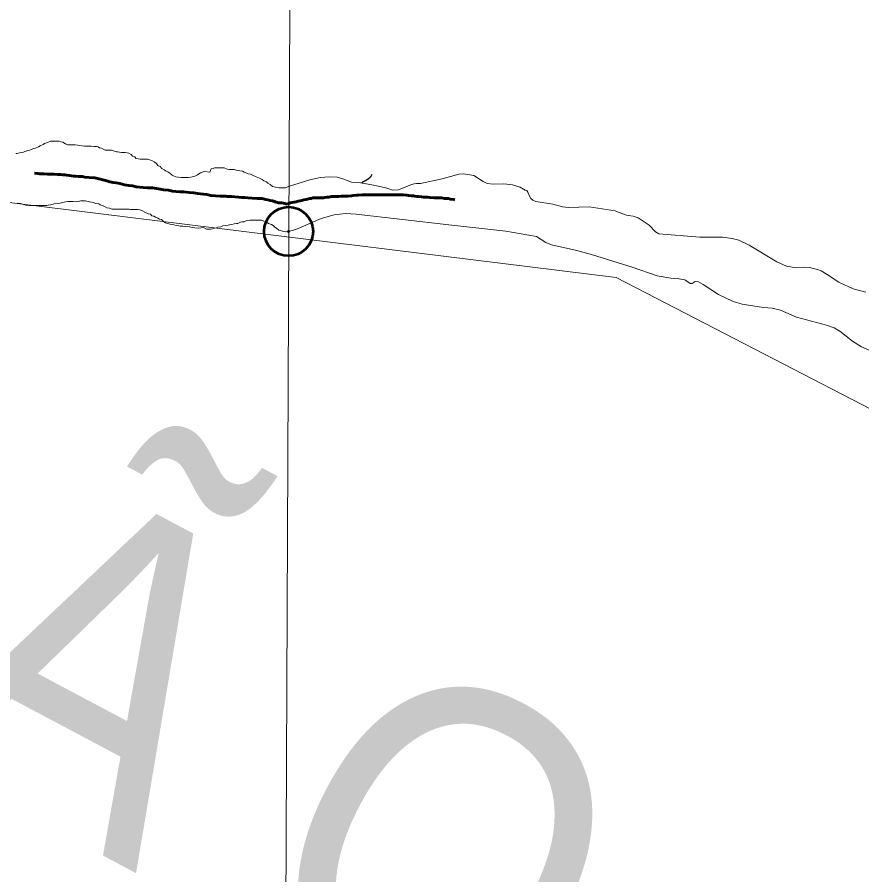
# Model space of a CAD drawing. Extents: x 553962 to 842807, y 8883888 to 9032388.
# Drawn here: x 805927 to 807220, y 9012514 to 9013826 of the extents above; entities that cross this region are included whole.
import ezdxf

# ---------------------------------------------------------------- set-up
doc = ezdxf.new("R2010")
doc.units = 0
doc.header["$LTSCALE"] = 150
doc.header["$PDMODE"] = 32
doc.header["$PDSIZE"] = 75
doc.linetypes.add('LONG_DASH_SHORT_DASH', pattern=[9.9, 6, -1.2, 1.5, -1.2])
doc.layers.add('60', color=7, linetype='Continuous', lineweight=53)

msp = doc.modelspace()

# ---------------------------------------------------------------- linework, layer by layer
at = {"layer": '60', "lineweight": 13}
for points in [[(806388.7, 9024243.1), (806355.2, 9016267.6), (806323.4, 9009106.8)], [(812828.9, 9008952.9), (811989, 9010721), (811110.1, 9010838.5), (810182.8, 9011705), (809089.2, 9011827.6), (808724.8, 9012455.9), (806843.8, 9013427.5), (805356.6, 9013611.3), (804061.8, 9014740.5), (803186.9, 9014617.9)], [(805925.1, 9013617.3), (805927.1, 9013617.6), (805930.6, 9013618.5), (805934.3, 9013619), (805936.6, 9013619.7), (805938.9, 9013620.5), (805941.1, 9013621), (805943.1, 9013622), (805945.9, 9013622.7), (805949.1, 9013623.7), (805951.9, 9013625.1), (805955.2, 9013625.6), (805959.9, 9013627.6), (805962.4, 9013629.3), (805967, 9013631.1), (805969.2, 9013632.8), (805973.7, 9013634.3), (805978, 9013636.5), (805981, 9013636.5), (805983.5, 9013636.5), (805987.5, 9013636.4), (805991.5, 9013636.2), (805993.8, 9013635.4), (805997.2, 9013634.9), (806001, 9013632.3), (806004.2, 9013630.6), (806008.2, 9013630.5), (806010.2, 9013630.5), (806014, 9013630.5), (806016, 9013630.5), (806020, 9013630), (806022.2, 9013629.7), (806026, 9013629.4), (806030.2, 9013628.6), (806034.2, 9013628.6), (806036.7, 9013628.6), (806040.2, 9013628.6), (806045.2, 9013628.3), (806048.7, 9013628), (806051, 9013627.7), (806053.2, 9013626.2), (806056.2, 9013625.5), (806059.7, 9013623.4), (806061.9, 9013622.4), (806064.9, 9013622.4), (806071.4, 9013622.3), (806079.2, 9013620.1), (806081.4, 9013619.8), (806083.7, 9013619.3), (806086.7, 9013619), (806090.4, 9013619), (806092.4, 9013619), (806095.7, 9013618.7), (806098.2, 9013617.7), (806101.7, 9013615.9), (806103.6, 9013613.6), (806107.1, 9013612.1), (806108.9, 9013609.6), (806112.1, 9013609.1), (806115.3, 9013609), (806118.9, 9013609), (806120.9, 9013609), (806122.9, 9013609), (806126.6, 9013609), (806129.6, 9013608), (806133.3, 9013606.7), (806136.6, 9013604.6), (806140.3, 9013602.1), (806142.5, 9013599.1), (806145.8, 9013597.6), (806148.8, 9013594.3), (806152, 9013592.5), (806155.2, 9013590.5), (806157.5, 9013589.5), (806160.7, 9013587.5), (806164.2, 9013584.2), (806167.2, 9013582.7), (806169.9, 9013581.9), (806173.4, 9013581.1), (806177.9, 9013580.6), (806181.2, 9013580.6), (806183.2, 9013580.6), (806186.4, 9013580.5), (806188.7, 9013580.8), (806192.7, 9013581.2), (806194.9, 9013582), (806198.9, 9013583), (806203, 9013584.7), (806205, 9013586.4), (806207.7, 9013587.9), (806212, 9013589.6), (806214.5, 9013590.1), (806222, 9013589.1), (806224.3, 9013593.8), (806227.3, 9013594.5)], [(806227.3, 9013594.5), (806224.3, 9013593.8), (806222, 9013589.1), (806214.5, 9013590.1), (806212, 9013589.6), (806207.7, 9013587.9), (806205, 9013586.4), (806203, 9013584.7), (806198.9, 9013583), (806194.9, 9013582), (806192.7, 9013581.2), (806188.7, 9013580.8), (806186.4, 9013580.5), (806183.2, 9013580.6), (806181.2, 9013580.6), (806177.9, 9013580.6), (806173.4, 9013581.1), (806169.9, 9013581.9), (806167.2, 9013582.7), (806164.2, 9013584.2), (806160.7, 9013587.5), (806157.5, 9013589.5), (806155.2, 9013590.5), (806152, 9013592.5), (806148.8, 9013594.3), (806145.8, 9013597.6), (806142.5, 9013599.1), (806140.3, 9013602.1), (806136.6, 9013604.6), (806133.3, 9013606.7), (806129.6, 9013608), (806126.6, 9013609), (806122.9, 9013609), (806120.9, 9013609), (806118.9, 9013609), (806115.3, 9013609), (806112.1, 9013609.1), (806108.9, 9013609.6), (806107.1, 9013612.1), (806103.6, 9013613.6), (806101.7, 9013615.9), (806098.2, 9013617.7), (806095.7, 9013618.7), (806092.4, 9013619), (806090.4, 9013619), (806086.7, 9013619), (806083.7, 9013619.3), (806081.4, 9013619.8), (806079.2, 9013620.1), (806071.4, 9013622.3), (806064.9, 9013622.4), (806061.9, 9013622.4), (806059.7, 9013623.4), (806056.2, 9013625.5), (806053.2, 9013626.2), (806051, 9013627.7), (806048.7, 9013628), (806045.2, 9013628.3), (806040.2, 9013628.6), (806036.7, 9013628.6), (806034.2, 9013628.6), (806030.2, 9013628.6), (806026, 9013629.4), (806022.2, 9013629.7), (806020, 9013630), (806016, 9013630.5), (806014, 9013630.5), (806010.2, 9013630.5), (806008.2, 9013630.5), (806004.2, 9013630.6), (806001, 9013632.3), (805997.2, 9013634.9), (805993.8, 9013635.4), (805991.5, 9013636.2), (805987.5, 9013636.4), (805983.5, 9013636.5), (805981, 9013636.5), (805978, 9013636.5), (805973.7, 9013634.3), (805969.2, 9013632.8), (805967, 9013631.1), (805962.4, 9013629.3), (805959.9, 9013627.6), (805955.2, 9013625.6), (805951.9, 9013625.1), (805949.1, 9013623.7), (805945.9, 9013622.7), (805943.1, 9013622), (805941.1, 9013621), (805938.9, 9013620.5), (805936.6, 9013619.7), (805934.3, 9013619), (805930.6, 9013618.5), (805927.1, 9013617.6), (805925.1, 9013617.3)], [(806227.3, 9013594.5), (806229.3, 9013595.3), (806233.6, 9013595.7), (806237.3, 9013595.7), (806240.8, 9013595.4), (806244.1, 9013595.4), (806248.3, 9013593.4), (806251.8, 9013593.1), (806255.3, 9013593.1), (806259.3, 9013592.8), (806262.5, 9013592), (806265.5, 9013591.5), (806268, 9013590.8), (806272, 9013590.2), (806274.5, 9013588.7), (806278.5, 9013587.2), (806280.8, 9013586.4), (806284.5, 9013585.9), (806287.2, 9013584.1), (806292.7, 9013581.6), (806298, 9013579.8), (806302.2, 9013577.5), (806304.7, 9013575.7), (806308.7, 9013574), (806310.7, 9013572), (806314.4, 9013570.2), (806318.1, 9013567.1), (806320.4, 9013566.4), (806324.4, 9013565.3), (806327.6, 9013564.8), (806331.1, 9013564.8), (806333.1, 9013564.8), (806335.6, 9013565), (806337.6, 9013565), (806342.6, 9013567.2), (806375, 9013577.3), (806391.3, 9013580.7), (806404.7, 9013581.7), (806417.1, 9013581), (806425.4, 9013578.7)], [(806342.6, 9013567.2), (806337.6, 9013565), (806335.6, 9013565), (806333.1, 9013564.8), (806331.1, 9013564.8), (806327.6, 9013564.8), (806324.4, 9013565.3), (806320.4, 9013566.4), (806318.1, 9013567.1), (806314.4, 9013570.2), (806310.7, 9013572), (806308.7, 9013574), (806304.7, 9013575.7), (806302.2, 9013577.5), (806298, 9013579.8), (806292.7, 9013581.6), (806287.2, 9013584.1), (806284.5, 9013585.9), (806280.8, 9013586.4), (806278.5, 9013587.2), (806274.5, 9013588.7), (806272, 9013590.2), (806268, 9013590.8), (806265.5, 9013591.5), (806262.5, 9013592), (806259.3, 9013592.8), (806255.3, 9013593.1), (806251.8, 9013593.1), (806248.3, 9013593.4), (806244.1, 9013595.4), (806240.8, 9013595.4), (806237.3, 9013595.7), (806233.6, 9013595.7), (806229.3, 9013595.3), (806227.3, 9013594.5)], [(806842.5, 9013529.9), (806802.5, 9013536), (806771.2, 9013534.7), (806761.9, 9013535.8), (806747.1, 9013539.8), (806721.2, 9013544), (806716.5, 9013545.8), (806713.5, 9013548.4), (806711.1, 9013552), (806708.8, 9013558.1), (806707, 9013560.8), (806704.5, 9013561.1), (806697.1, 9013566.1), (806685.5, 9013569.5), (806672.2, 9013571.2), (806656.1, 9013570.4), (806646.3, 9013571.7), (806640.2, 9013574.7), (806626.1, 9013583.6), (806610.2, 9013586.4), (806603, 9013585.9), (806577.8, 9013578.6), (806544.6, 9013571.8), (806538.1, 9013571.3), (806534.6, 9013571.2), (806530.9, 9013570.1), (806510.7, 9013561.7), (806502.3, 9013561.5), (806491.6, 9013564.8), (806470, 9013569.6), (806470.2, 9013569.7), (806470, 9013569.6), (806449.5, 9013573.3), (806438.7, 9013573.5), (806425.4, 9013578.7), (806417.1, 9013581), (806404.7, 9013581.7), (806391.3, 9013580.7), (806375, 9013577.3), (806342.6, 9013567.2)], [(806470.2, 9013569.7), (806470, 9013569.6), (806491.6, 9013564.8), (806502.3, 9013561.5), (806510.7, 9013561.7), (806530.9, 9013570.1), (806534.6, 9013571.2), (806538.1, 9013571.3), (806544.6, 9013571.8), (806577.8, 9013578.6), (806603, 9013585.9), (806610.2, 9013586.4), (806626.1, 9013583.6), (806640.2, 9013574.7), (806646.3, 9013571.7), (806656.1, 9013570.4), (806672.2, 9013571.2), (806685.5, 9013569.5), (806697.1, 9013566.1), (806704.5, 9013561.1), (806707, 9013560.8), (806708.8, 9013558.1), (806711.1, 9013552), (806713.5, 9013548.4), (806716.5, 9013545.8), (806721.2, 9013544), (806747.1, 9013539.8), (806761.9, 9013535.8), (806771.2, 9013534.7), (806802.5, 9013536), (806842.5, 9013529.9)], [(806425.4, 9013578.7), (806438.7, 9013573.5), (806449.5, 9013573.3), (806470, 9013569.6)], [(806115, 9013531.4), (806111.5, 9013531.7), (806107.3, 9013532), (806104.8, 9013532), (806100.8, 9013532), (806098.3, 9013532.1), (806092.3, 9013532.1), (806087, 9013532.1), (806083.5, 9013532.1), (806079.5, 9013532.2), (806076.8, 9013532.2), (806072.5, 9013532.2), (806068.5, 9013533.7), (806064.5, 9013534.3), (806061, 9013536.3), (806057.8, 9013537.8), (806054.3, 9013538.8), (806052.1, 9013540.4), (806047.3, 9013540.9), (806043.3, 9013542.4), (806041.1, 9013543.2), (806037.8, 9013543.7), (806033.6, 9013544.5), (806031.1, 9013545), (806026.8, 9013545), (806024.6, 9013545.1), (806018.6, 9013543.6), (806012.8, 9013544.1), (806007.3, 9013544.2), (806004.6, 9013543.9), (806001.1, 9013543.5), (805997.1, 9013542.7), (805991, 9013541), (805984, 9013540.6), (805978.8, 9013539.1), (805974.8, 9013538.4), (805972, 9013537.9), (805966.7, 9013537.7), (805962.7, 9013537.7), (805957.7, 9013537.7), (805953.2, 9013537.8), (805950.5, 9013537.8), (805945.5, 9013537.8), (805940.5, 9013538.6), (805937, 9013539.4), (805932, 9013541.2), (805927, 9013541.4)], [(806127.5, 9013525.1), (806122.7, 9013527.9), (806118.8, 9013529.9), (806115, 9013531.4)], [(806264.9, 9013510.4), (806262.9, 9013510.4), (806259.2, 9013509.7), (806255.7, 9013509), (806252.2, 9013508.2), (806250.1, 9013507.8), (806246.6, 9013507.3), (806241.9, 9013506.6), (806238.6, 9013505.1), (806234.1, 9013504.6), (806232.1, 9013503.9), (806229.1, 9013503.4), (806226.1, 9013502.4), (806222.8, 9013501.9), (806220.6, 9013501.7), (806217.1, 9013501.7), (806212.1, 9013504.3), (806205.1, 9013503.1), (806199.1, 9013503.6), (806195.1, 9013504.4), (806190.8, 9013505.2), (806185.3, 9013505.7), (806180.8, 9013506.2), (806176.8, 9013506.5), (806174.6, 9013507), (806170.6, 9013507.5), (806166.9, 9013508.1), (806162.9, 9013508.8), (806159.1, 9013509.6), (806156.6, 9013510.4), (806152.9, 9013511.9), (806150.7, 9013513.9), (806148.2, 9013516.4), (806145.2, 9013517), (806142.4, 9013518.5), (806138.7, 9013520), (806136.5, 9013521.8), (806133, 9013522.3), (806131, 9013524.8), (806127.5, 9013525.1)], [(806950.8, 9013422.9), (806948.9, 9013424.2), (806940, 9013425.9), (806927.4, 9013426.5), (806906.7, 9013430.3), (806868.5, 9013443.5), (806807.6, 9013462.2), (806783.5, 9013468.9), (806744.8, 9013477.6), (806736.5, 9013481.3), (806721.8, 9013490.6), (806675, 9013498.4), (806587.6, 9013508.3), (806446.1, 9013524.5), (806429.7, 9013525.5), (806412.2, 9013523.8), (806392.2, 9013518.2), (806353.6, 9013501.2), (806342.6, 9013498.2), (806337.8, 9013497.4), (806334.1, 9013498.2), (806330.6, 9013499.5), (806327.4, 9013500.2), (806323.9, 9013503), (806321.7, 9013504.8), (806318.7, 9013507.1), (806316.4, 9013508.6), (806311.9, 9013510.3), (806309.7, 9013512.1), (806304.7, 9013513.7), (806301.2, 9013515.2), (806296.5, 9013515.5), (806292.2, 9013515.5), (806287.7, 9013515.5), (806283.2, 9013515.6), (806278.7, 9013515.1), (806274.4, 9013513.1), (806270.9, 9013513.1), (806268.7, 9013512.4), (806264.9, 9013510.4)], [(806842.5, 9013529.9), (806844.6, 9013528.8), (806859.8, 9013523.2), (806870, 9013521.5), (806877.5, 9013518.9), (806894.6, 9013507.6), (806904.2, 9013497.8), (806909.4, 9013494.6), (806972, 9013489.6), (807006.8, 9013489.3), (807021.6, 9013487.5), (807031.9, 9013484.9), (807047.7, 9013477.4), (807089.9, 9013451.8), (807104.6, 9013445.2), (807119.4, 9013442.7), (807131.4, 9013443.4), (807139.8, 9013442.9), (807152.1, 9013439.9), (807157.7, 9013437.7), (807167.1, 9013432.4), (807184.9, 9013420.7), (807206.4, 9013410.5), (807225.8, 9013405.4)], [(807225.8, 9013405.4), (807206.4, 9013410.5), (807184.9, 9013420.7), (807167.1, 9013432.4), (807157.7, 9013437.7), (807152.1, 9013439.9), (807139.8, 9013442.9), (807131.4, 9013443.4), (807119.4, 9013442.7), (807104.6, 9013445.2), (807089.9, 9013451.8), (807047.7, 9013477.4), (807031.9, 9013484.9), (807021.6, 9013487.5), (807006.8, 9013489.3), (806972, 9013489.6), (806909.4, 9013494.6), (806904.2, 9013497.8), (806894.6, 9013507.6), (806877.5, 9013518.9), (806870, 9013521.5), (806859.8, 9013523.2), (806844.6, 9013528.8), (806842.5, 9013529.9)], [(807232.3, 9013316), (807219.2, 9013321.6), (807205.4, 9013330.5), (807186, 9013345.4), (807177.6, 9013350.5), (807165.9, 9013354.7), (807119.7, 9013367.1), (807095.4, 9013377.6), (807082.9, 9013381), (807069.5, 9013381.7), (807036.7, 9013387.1), (807023.2, 9013391.2), (807000.4, 9013401.8), (806977.3, 9013417.2), (806969.7, 9013420.9), (806964.6, 9013421.4), (806960, 9013418.7), (806957.3, 9013418.4), (806950.8, 9013422.9)]]:
    msp.add_lwpolyline(points, dxfattribs=at)
at = {"layer": '60', "linetype": 'LONG_DASH_SHORT_DASH', "lineweight": 60}
for points in [[(806260.1, 9013551.2), (806255.1, 9013551.5), (806251.1, 9013551.8), (806248.6, 9013551.8), (806246.1, 9013552.1), (806242.1, 9013552.1), (806237.8, 9013552.4), (806230.6, 9013552.9), (806223.6, 9013553.4), (806217.6, 9013554.7), (806212.1, 9013555), (806207.6, 9013555.5), (806202.9, 9013556.1), (806197.6, 9013557.3), (806190.6, 9013557.6), (806182.1, 9013558.9), (806175.9, 9013559), (806170.2, 9013559.2), (806164.7, 9013559.8), (806158.7, 9013561.5), (806151.2, 9013562.1), (806143.4, 9013563.4), (806134.2, 9013564.9), (806126.7, 9013565), (806119.9, 9013565.5), (806114.4, 9013566), (806109.2, 9013566.6), (806103.7, 9013568.1), (806098.2, 9013568.4), (806091.5, 9013569.7), (806084.5, 9013571.4), (806078.7, 9013572.7), (806074, 9013573), (806069.2, 9013574.3), (806064.5, 9013575.8), (806058.5, 9013577.3), (806052, 9013578.9), (806045.8, 9013580.2), (806037.3, 9013580.5), (806030.8, 9013581), (806027.3, 9013582.3), (806023.3, 9013582.3), (806020.6, 9013582.3), (806016.3, 9013582.6), (806013.3, 9013582.8), (806010.1, 9013583.3), (806007.1, 9013583.6), (806003.1, 9013584.4), (806000.1, 9013584.7), (805997.1, 9013584.9), (805993.6, 9013585.4), (805988.8, 9013585.5), (805983.6, 9013585.7), (805978.8, 9013586), (805973.6, 9013586), (805968.1, 9013586.1), (805964.1, 9013586.3), (805961.3, 9013586.4), (805958.6, 9013586.9), (805954.3, 9013587.2), (805953.6, 9013587.3)], [(806345, 9013541.8), (806340.5, 9013540.1), (806335, 9013541.6), (806331.5, 9013541.9), (806327, 9013542.1), (806322, 9013543.4), (806318.3, 9013544.9), (806314.6, 9013545.5), (806310.8, 9013546.7), (806307.1, 9013547.2), (806302.3, 9013548.5), (806298.1, 9013548.5), (806294.3, 9013548.8), (806286.8, 9013549.1), (806280.3, 9013549.4), (806275.6, 9013549.9), (806271.1, 9013550.2), (806265.8, 9013550.7), (806260.1, 9013551.2)], [(806587.2, 9013548.5), (806581.4, 9013548.7), (806576.5, 9013549.5), (806573.8, 9013549.5), (806569.4, 9013549.7), (806565.6, 9013549.7), (806558.7, 9013550.2), (806555.2, 9013550.5), (806549.1, 9013550.8), (806546, 9013551.3), (806541.4, 9013551.5), (806539.1, 9013551.5), (806535.6, 9013552.3), (806533.5, 9013552.5), (806530, 9013552.8), (806526.2, 9013553.3), (806523.4, 9013553.8), (806518.5, 9013554.3), (806512.2, 9013554.3), (806506.3, 9013554.3), (806503.5, 9013554.3), (806498.7, 9013554.3), (806495.6, 9013554.3), (806487.5, 9013554.3), (806483.9, 9013554.3), (806478.1, 9013554.3), (806475, 9013554.3), (806469.4, 9013554.3), (806466.4, 9013554.3), (806459.2, 9013554.3), (806455.4, 9013554.3), (806449.6, 9013553.8), (806446.5, 9013553.6), (806441.4, 9013553.3), (806438.9, 9013552.8), (806433.8, 9013552.3), (806429.5, 9013552.3), (806427.2, 9013552.3), (806422.9, 9013552.3), (806418.8, 9013551.8), (806414, 9013551.8), (806408.3, 9013551.5), (806404, 9013550.8), (806401.7, 9013550.5), (806398.2, 9013550.2), (806396.1, 9013549.7), (806391.3, 9013549.5), (806388.2, 9013549.5), (806385.7, 9013549.5), (806382.9, 9013549.5), (806379.9, 9013549.5), (806377.1, 9013548.7), (806375, 9013548.7), (806371.5, 9013547.7), (806368.7, 9013547.2), (806365.9, 9013546.4), (806362.8, 9013545.6), (806360.3, 9013544.9), (806357.2, 9013544.4), (806354.2, 9013543.6), (806351.1, 9013542.8), (806348.1, 9013542.3), (806345, 9013541.8), (806345, 9013541.8), (806345, 9013541.8)], [(806596.8, 9013546.8), (806595.4, 9013547.2), (806590, 9013547.7), (806587.2, 9013548.5)]]:
    msp.add_lwpolyline(points, dxfattribs=at)
at = {"layer": '60', "lineweight": 25}
msp.add_lwpolyline([(806469.9, 9013585.2), (806467.7, 9013581.2), (806464.2, 9013578), (806454.9, 9013572.5)], dxfattribs=at)
at = {"layer": '60'}
msp.add_point((806342.6, 9013498.2), dxfattribs=at)

# ---------------------------------------------------------------- texts
at = {"layer": '60', "width": 0.9}
msp.add_text('R I O   S Ã O   F R A N C I S C O', height=500, rotation=332.036, dxfattribs=at).set_placement((803570.2, 9013864.4))

doc.saveas('drawing.dxf')
